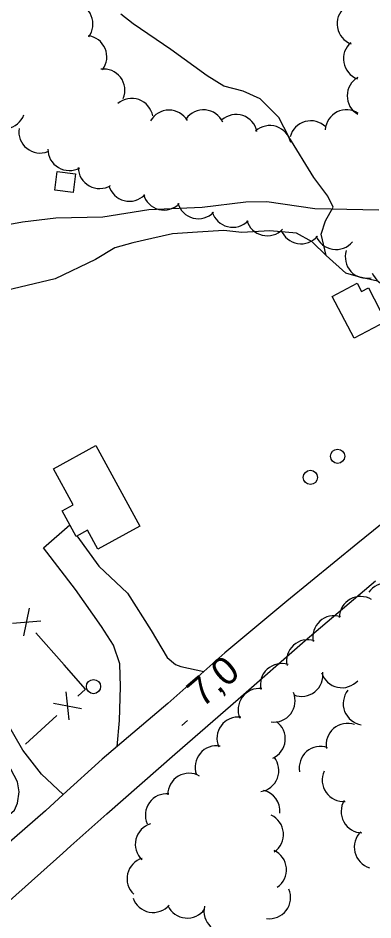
# Model space of a CAD drawing. Extents: x 362852 to 366875, y 5563573 to 5566479.
# Drawn here: x 363676 to 363726, y 5564977.4 to 5565104.4 of the extents above; entities that cross this region are included whole.
import ezdxf

# ---------------------------------------------------------------- set-up
doc = ezdxf.new("R2010")
doc.units = 0
for name, color, linetype in [('Niveau 19', 7, 'Continuous'), ('Niveau 2', 7, 'Continuous'), ('Niveau 21', 7, 'Continuous'), ('Niveau 22', 7, 'Continuous'), ('Niveau 3', 7, 'Continuous'), ('Niveau 31', 7, 'Continuous'), ('Niveau 36', 7, 'Continuous'), ('Niveau 37', 7, 'Continuous'), ('Niveau 44', 7, 'Continuous')]:
    doc.layers.add(name, color=color, linetype=linetype)

msp = doc.modelspace()

# ---------------------------------------------------------------- linework, layer by layer
at = {"layer": 'Niveau 19'}
for points in [[(363689.99, 5565001.79), (363690.33, 5565005.48), (363690.46, 5565010.19), (363690.37, 5565013.44), (363689.47, 5565016.1), (363687.79, 5565018.69), (363684.15, 5565023.91), (363679.62, 5565029.79), (363683.34, 5565033.02)], [(363684.34, 5565031.47), (363687.41, 5565027.22), (363691.47, 5565023.39), (363694.8, 5565018.16), (363697.04, 5565014.36), (363698.21, 5565013.34), (363698.94, 5565013.08), (363702.19, 5565012.36)], [(363682.4, 5564995.03), (363679.36, 5564997.93), (363676.7, 5565001.31), (363674.19, 5565005.7), (363671.46, 5565010.85), (363669.51, 5565014.93), (363667.34, 5565018.08), (363664.66, 5565022.64), (363662.12, 5565026.79), (363660.41, 5565027.94), (363657.21, 5565028.28), (363655.02, 5565027.3), (363654.29, 5565026.81), (363649.83, 5565023.03), (363648.69, 5565022.18), (363648.39, 5565021.12), (363648.61, 5565018.93), (363650.33, 5565014.2), (363653.16, 5565016.2)], [(363669.75, 5564994.85), (363672, 5564992.79), (363674.85, 5564992.24), (363675.53, 5564992.84), (363675.99, 5564993.84), (363676.19, 5564995.43), (363675.99, 5564996.85), (363674.56, 5564999.53)]]:
    msp.add_lwpolyline(points, dxfattribs=at)
at = {"layer": 'Niveau 2'}
for points in [[(363673.02, 5565080.8), (363672.44, 5565079.94), (363666.43, 5565076.16), (363665.79, 5565075.14), (363665.57, 5565074.61), (363665.97, 5565074.09), (363666.68, 5565073.88), (363676.66, 5565075.72), (363681.36, 5565076.27), (363687.98, 5565076.42), (363694.43, 5565077.44), (363701.96, 5565077.77), (363708.08, 5565078.53), (363711.06, 5565078.56)], [(363711.06, 5565078.56), (363717.82, 5565077.58), (363726.82, 5565077.39)]]:
    msp.add_lwpolyline(points, dxfattribs=at)
at = {"layer": 'Niveau 21'}
for points in [[(363732.42, 5565037.4), (363723.86, 5565030.46), (363713.86, 5565022.29), (363705.13, 5565014.99), (363702.19, 5565012.36), (363697.14, 5565007.86), (363687.89, 5565000.01), (363682.4, 5564995.03), (363679.9, 5564992.75), (363671.12, 5564985.13), (363668.97, 5564983.22), (363659.87, 5564975.07)], [(363667.27, 5564973.34), (363682.35, 5564986.79), (363683.47, 5564987.82), (363688.54, 5564992.33), (363698.13, 5565000.71), (363707.04, 5565008.49), (363716.45, 5565016.72), (363726.33, 5565025.15)]]:
    msp.add_lwpolyline(points, dxfattribs=at)
at = {"layer": 'Niveau 22'}
for points in [[(363726.62, 5565067.36), (363723.95, 5565067.95), (363722.18, 5565068.48), (363719.41, 5565070.97), (363718.69, 5565073.97), (363719.31, 5565075.83), (363720.38, 5565077.76), (363719.62, 5565079.34), (363717.69, 5565081.95), (363714.17, 5565087.69), (363712.74, 5565090.42), (363710.1, 5565093.04), (363707.72, 5565094.13), (363705, 5565094.83), (363702.67, 5565096.26), (363697.53, 5565100), (363692.24, 5565103.6), (363690.5, 5565104.95)], [(363719.41, 5565070.97), (363717.45, 5565072.9), (363715.21, 5565074.09), (363711.49, 5565074.46), (363707.55, 5565074.21), (363705, 5565074.48), (363701.29, 5565074.24), (363697.77, 5565074.01), (363694.85, 5565073.38), (363692.18, 5565072.75), (363689.68, 5565072.04), (363686.94, 5565070.39), (363681.28, 5565067.68), (363673.34, 5565065.78)]]:
    msp.add_lwpolyline(points, dxfattribs=at)
at = {"layer": 'Niveau 3'}
msp.add_line((363699.08, 5565004.78), (363699.87, 5565005.46), dxfattribs=at)
at = {"layer": 'Niveau 31'}
for points in [[(363684.14, 5565082.46), (363683.81, 5565079.82), (363681.22, 5565080.15), (363681.55, 5565082.79), (363684.14, 5565082.46)], [(363725.34, 5565066.41), (363727.82, 5565061.69), (363723.34, 5565059.33), (363720.25, 5565065.2), (363723.76, 5565067.05), (363724.37, 5565065.89), (363725.34, 5565066.41)], [(363686.98, 5565044.18), (363693.18, 5565032.84), (363687.28, 5565029.62), (363685.83, 5565032.28), (363684.22, 5565031.4), (363682.26, 5565034.98), (363683.82, 5565035.84), (363681.04, 5565040.93), (363686.98, 5565044.18)]]:
    msp.add_lwpolyline(points, dxfattribs=at)
at = {"layer": 'Niveau 36'}
for centre in [(363721.01, 5565042.68), (363717.18, 5565039.71), (363686.66, 5565010.25)]:
    msp.add_circle(centre, 1, dxfattribs=at)
at = {"layer": 'Niveau 37'}
for p, q in [((363676.85, 5565017.38), (363677.68, 5565021.29)), ((363675.27, 5565019.19), (363679.26, 5565019.49)), ((363682.52, 5565013.31), (363678.57, 5565017.83)), ((363682.79, 5565009.53), (363683.19, 5565005.55)), ((363681.02, 5565007.9), (363684.96, 5565007.18)), ((363677.11, 5565002.12), (363681.52, 5565006.19))]:
    msp.add_line(p, q, dxfattribs=at)
msp.add_lwpolyline([(363684.46, 5565008.9), (363685.52, 5565009.88), (363682.52, 5565013.31)], dxfattribs=at)
at = {"layer": 'Niveau 44'}
for centre, start, end in [((363683.59, 5565103.55), 322.9692, 82.9472), ((363723.93, 5565103.59), 130.2665, 250.2444), ((363685.54, 5565098.94), 322.9692, 82.9472), ((363724.82, 5565098.67), 130.2665, 250.2444), ((363688.08, 5565094.23), 337.6647, 97.6426), ((363725.36, 5565093.45), 119.7678, 239.7458), ((363692.05, 5565090.09), 10.6813, 130.6592), ((363674.07, 5565091.82), 219.5198, 339.4978), ((363697.29, 5565088.44), 30.4579, 150.4358), ((363702.14, 5565088.48), 24.8407, 144.8186), ((363706.73, 5565087.82), 11.83, 131.8079), ((363722.27, 5565088.5), 56.5076, 176.4855), ((363711.48, 5565086.26), 11.83, 131.8079), ((363717.24, 5565086.93), 45.4919, 165.4698), ((363679.16, 5565088.39), 170.938, 290.916), ((363683.25, 5565085.93), 179.3859, 299.3639), ((363687.51, 5565083.4), 181.1624, 301.1404), ((363691.72, 5565081.6), 195.8292, 315.8072), ((363696.57, 5565080.37), 195.8292, 315.8072), ((363701.42, 5565079.15), 195.8292, 315.8072), ((363706.26, 5565077.94), 196.0956, 316.0735), ((363711.12, 5565076.74), 196.0956, 316.0735), ((363715.86, 5565075.61), 200.6558, 320.6338), ((363720.8, 5565074.8), 200.6558, 320.6338), ((363725.09, 5565070.75), 162.5318, 282.5097), ((363728.66, 5565069.63), 202.3627, 322.3407), ((363727.83, 5565021.79), 24.4405, 144.4185), ((363724.25, 5565019.94), 59.2079, 179.1859), ((363720.52, 5565017.23), 72.4777, 192.4557), ((363716.83, 5565013.85), 72.4777, 192.4557), ((363713.14, 5565010.48), 72.4777, 192.4557), ((363715.95, 5565011.87), 248.2552, 8.2331), ((363721.62, 5565013.09), 197.9788, 317.9567), ((363710.01, 5565006.98), 83.5608, 203.5388), ((363712.03, 5565008.24), 262.7044, 22.6823), ((363724.8, 5565007.84), 141.1919, 261.1698), ((363707.04, 5565002.96), 83.5608, 203.5388), ((363710.65, 5565002.89), 294.1995, 54.1775), ((363722.4, 5565002.07), 70.7233, 190.7012), ((363703.96, 5564998.91), 80.1714, 200.1494), ((363718.61, 5564998.81), 70.7233, 190.7012), ((363709.74, 5564998.42), 278.8017, 38.7797), ((363700.12, 5564995.04), 60.4949, 180.4729), ((363721.85, 5564997.05), 154.6386, 274.6165), ((363696.96, 5564992.15), 84.1968, 204.1747), ((363709.91, 5564992.7), 355.0606, 77.4352), ((363724.51, 5564992.64), 148.6672, 268.6451), ((363710.39, 5564989.44), 304.8198, 64.7977), ((363695.54, 5564988.04), 106.5538, 226.5318), ((363726.35, 5564987.62), 133.6876, 253.6656), ((363710.81, 5564984.46), 304.8198, 64.7977), ((363694.38, 5564983.18), 106.5538, 226.5318), ((363711.4, 5564980.55), 262.6271, 22.6051), ((363695.06, 5564981.44), 199.2634, 319.2413), ((363699.86, 5564980.64), 204.3364, 324.3144), ((363705.2, 5564978.61), 166.7515, 286.7295)]:
    msp.add_arc(centre, 3, start, end, dxfattribs=at)

# ---------------------------------------------------------------- texts
at = {"layer": 'Niveau 3'}
msp.add_text('7,0  ', height=3.93, rotation=40.5396, dxfattribs=at).set_placement((363701.98, 5565007.18))

doc.saveas('drawing.dxf')
